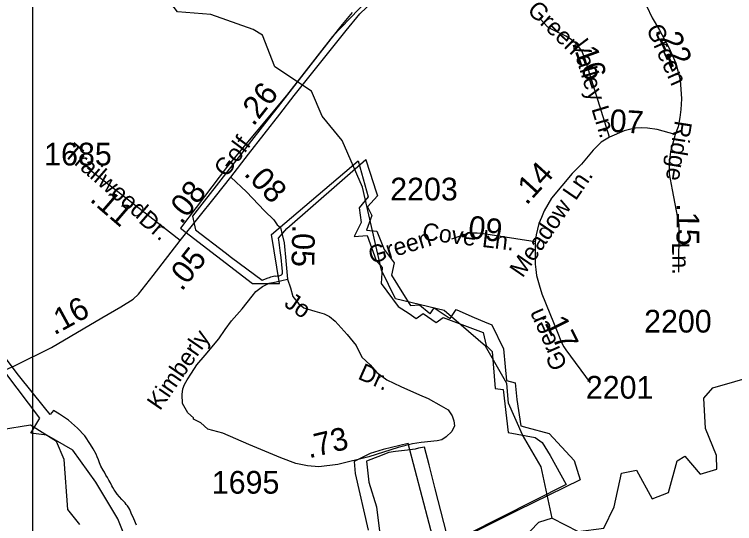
# Model space of a CAD drawing. Extents: x 2220236 to 2384410, y 720751 to 894131.
# Drawn here: x 2325298 to 2329260, y 816114 to 818916 of the extents above; entities that cross this region are included whole.
import ezdxf

# ---------------------------------------------------------------- set-up
doc = ezdxf.new("R2010")
doc.units = 0
for name, color, linetype in [('Exist Boundary Political City Limit New', 7, 'Continuous'), ('Exist Boundary Political City Limit New InsideOut', 7, 'Continuous'), ('Exist Hydrographic Creek Single Shore', 7, 'Continuous'), ('Exist Road Secondary Mileage Hundredths English Label', 7, 'Continuous'), ('Exist Road Secondary Type 51 Attributed', 7, 'Continuous'), ('Exist Road Secondary Type 51 Label', 7, 'Continuous'), ('Exist Road Secondary Type 51 Number Label', 7, 'Continuous'), ('Map Preparation Boundary City Limit Buffer Line', 7, 'Continuous'), ('Map Preparation Inset Cut Line', 7, 'Continuous')]:
    doc.layers.add(name, color=color, linetype=linetype)

msp = doc.modelspace()

# ---------------------------------------------------------------- linework, layer by layer
at = {"layer": 'Exist Boundary Political City Limit New'}
for points in [[(2327156.8, 818927), (2327101.5, 818860.6), (2327079.5, 818834.1), (2327026.8, 818764.9), (2326954.5, 818673.7), (2326748.2, 818409.5), (2326694.2, 818340.1), (2326601.8, 818221.4), (2326535.5, 818136.4), (2326472.5, 818055.8), (2326407.2, 817972.2), (2326342.5, 817889.1), (2326277, 817805.1), (2326294.2, 817730.9), (2326458, 817606.1), (2326493.2, 817579.2), (2326660.8, 817453.6), (2326693.5, 817465.7), (2326702.2, 817468.9), (2326709, 817471.1), (2326716.5, 817473.5), (2326723.2, 817475), (2326731.2, 817476.9), (2326733, 817476.4), (2326744, 817476.6), (2326749.2, 817476.8), (2326755, 817476.8), (2326763.5, 817480.2), (2326767.5, 817483.2), (2326769.8, 817485.4), (2326770.8, 817486.8), (2326773.2, 817491.6), (2326773.2, 817497.3), (2326773.5, 817503.1), (2326770.8, 817519.6), (2326764.8, 817579.2), (2326763.5, 817591.9), (2326760.5, 817617.7), (2326757, 817646.6), (2326755.5, 817663.3), (2326751.8, 817684.9), (2326797, 817737.5), (2327230.8, 818118.1), (2327231, 818116.8), (2327253, 818048.9), (2327288.2, 817940.1), (2327295.2, 817918.2), (2327240.5, 817856.5), (2327264, 817810.1), (2327235.2, 817729), (2327291.8, 817723.8), (2327331.5, 817623.2), (2327364.5, 817579.2), (2327387, 817549.6), (2327372.5, 817481.9), (2327439.5, 817374.9), (2327474.2, 817319.2), (2327477.2, 817314.2), (2327525.8, 817318.4), (2327579, 817273.8), (2327581.5, 817271.9), (2327585.5, 817268.5), (2327608, 817300.8), (2327695.8, 817242), (2327729.2, 817292), (2327797.2, 817261.2), (2327828.2, 817248.4), (2327885, 817224.8), (2327925.2, 817206.9), (2327989, 817075.8), (2327998.5, 816977.2), (2328006, 816900.9), (2328053.8, 816887.8), (2328063, 816797.2), (2328084.5, 816651.6), (2328116.8, 816643.2), (2328239.2, 816609.1), (2328376.8, 816460.4), (2328410.2, 816354.7), (2328066, 816185.7), (2327692.5, 815998.4), (2327613, 816305.5), (2327579, 816437.4), (2327554, 816535.1), (2327522, 816528.2), (2327502.5, 816523.9), (2327460.8, 816518.6), (2327395, 816509.8), (2327357.2, 816505.2), (2327298.2, 816481.6), (2327244.5, 816460.5), (2327234.8, 816456.5), (2327247.2, 816342.4), (2327290, 816206.5), (2327337.2, 815821.4)], [(2325970.5, 816105.6), (2325955.5, 816139.5), (2325941.2, 816171.7), (2325932.8, 816191.3), (2325927, 816201), (2325919.8, 816212.4), (2325913.5, 816219.4), (2325906.5, 816228.2), (2325897.5, 816237.8), (2325888.5, 816246.6), (2325876, 816260.7), (2325863.2, 816275.9), (2325852.5, 816291.8), (2325847, 816298.9), (2325838.8, 816313), (2325834, 816322.3), (2325826.8, 816337.2), (2325818, 816352.7), (2325810.2, 816367.8), (2325800.5, 816380.9), (2325792.8, 816395.9), (2325786, 816407.4), (2325773.8, 816430.1), (2325766.5, 816448.6), (2325761, 816464.5), (2325753.5, 816481.3), (2325747.2, 816496.1), (2325730.8, 816525.8), (2325716.8, 816549.7), (2325684.5, 816596.8), (2325645, 816639.7), (2325594.8, 816682.9), (2325546.8, 816715.5), (2325512.8, 816737.1), (2325494.5, 816715.1), (2325463.8, 816753.6), (2325320.8, 816931.6), (2325253.5, 817021.2)]]:
    msp.add_lwpolyline(points, dxfattribs=at)
at = {"layer": 'Exist Boundary Political City Limit New InsideOut'}
for points in [[(2327338.4, 819097.1), (2327047.3, 818794.8), (2326794.6, 818470.4), (2326470.5, 818080.2), (2326212.3, 817739.3), (2326607.8, 817434.7), (2326756.1, 817434.7), (2326712.2, 817704.1), (2327190.1, 818110.9), (2327245, 817913), (2327195.6, 817852.5), (2327206.6, 817770.1), (2327168.1, 817693.1), (2327239.5, 817698.6), (2327289, 817561.2), (2327321.9, 817522.7), (2327316.4, 817434.7), (2327409.8, 817308.3), (2327470.2, 817269.8), (2327508.7, 817242.4), (2327547.1, 817269.8), (2327618.6, 817220.4), (2327657, 817247.8), (2327876.7, 817165.4), (2327893.2, 817093.9), (2327926.2, 817060.9), (2327942.6, 816857.6), (2327986.6, 816852.1), (2328014.1, 816615.7), (2328162.4, 816588.2), (2328200.8, 816560.7), (2328244.8, 816489.3), (2328332.7, 816329.8), (2327618.6, 815967), (2327464.7, 816555.2), (2327327.4, 816522.2), (2327256, 816500.2), (2327168.1, 816456.3), (2327173.6, 816390.3), (2327245, 816077)], [(2325910.2, 816029.1), (2325866.2, 816139.1), (2325745.4, 816342.5), (2325619.1, 816518.4), (2325476.2, 816600.8), (2325388.3, 816611.8), (2325437.8, 816694.3), (2325124.7, 817106.5), (2324921.4, 816941.6), (2324959.9, 816507.4), (2324778.6, 816507.4), (2324685.2, 816551.3), (2324562.2, 816551.3), (2324452.3, 816523.9), (2324320.5, 816490.9), (2324056.8, 816490.9), (2324018.4, 816842.7), (2323727.2, 817062.6), (2323502, 816947.1), (2323364.7, 816996.6)]]:
    msp.add_lwpolyline(points, dxfattribs=at)
at = {"layer": 'Exist Hydrographic Creek Single Shore'}
for points in [[(2328257.1, 816143), (2328196, 816426.1), (2328094.1, 816602.5), (2328017, 816776.5), (2328006.9, 816884.5), (2327889, 817089.6), (2327662, 817287.1), (2327395, 817351.7), (2327317.9, 817509.4), (2327213, 817964.6), (2327102, 818222.6), (2326991.9, 818356), (2326932, 818494.6), (2326730.9, 818627.5), (2326662, 818802), (2326611.9, 818832.7), (2326378, 818915), (2326194.9, 818930.5), (2326127, 819019.6), (2325901, 819883.5), (2325780.8, 820173.9), (2325434.9, 820645.5), (2325377.1, 820756)], [(2328257.1, 816143), (2328400, 816070.1), (2328541.1, 816089), (2328598.1, 816206.2), (2328638.1, 816391.6), (2328720.9, 816408.1), (2328806, 816250.8), (2328897.1, 816284.1), (2328945.1, 816460), (2328986.1, 816484.7), (2329071, 816386.4), (2329162, 816413.1), (2329161, 816488.5), (2329101.1, 816637), (2329091, 816804), (2329141.1, 816861.8), (2329382, 816930.8), (2329421, 817106.3), (2329487, 817141.9), (2329847.1, 817061.3), (2329956, 816964), (2329982, 816879.8), (2330019.9, 816421.8)], [(2325658, 816109), (2325591, 816191.6), (2325570.9, 816466.4), (2325528.8, 816566.4), (2325385.9, 816655.9), (2325227.8, 816629.7), (2325042.2, 816580.8), (2324561, 816671.3), (2324377.9, 816660.6), (2324203, 816692.8), (2324126.7, 816669.5)], [(2328257.1, 816143), (2328182, 816120.3), (2328001, 815932.3)]]:
    msp.add_lwpolyline(points, dxfattribs=at)
at = {"layer": 'Exist Road Secondary Type 51 Attributed'}
msp.add_line((2326209.1, 817672.5), (2325700.3, 818070), dxfattribs=at)
for points in [[(2328738.8, 819385.7), (2328742.5, 819136.7), (2328747.4, 819060), (2328761, 819003.4), (2328775.4, 818963.5), (2328807.3, 818898), (2328848, 818829.4), (2328899, 818733.7), (2328936.5, 818648.3), (2328960.5, 818555.7), (2328968.2, 818451.6), (2328965.3, 818392.2), (2328958.9, 818348.3), (2328949.3, 818297.2), (2328932.6, 818255.9)], [(2326488.6, 818020.6), (2326586.6, 818147.4), (2326758.5, 818367.9), (2326837.8, 818470.4), (2327123.2, 818827.7), (2327198.7, 818919.7), (2327272.5, 818989.2), (2327337.6, 819046.5), (2327378.9, 819082.4)], [(2328572.7, 818239.8), (2328438.5, 818670.8), (2328426.4, 818697.4), (2328419.5, 818716.1), (2328401.9, 818739.3), (2328382, 818761.6), (2328355.1, 818781.7), (2328331, 818796.2), (2328263.1, 818829.4), (2328232.8, 818847), (2328189.7, 818891.7)], [(2328932.6, 818255.9), (2328833.7, 818282.6), (2328780.8, 818290.1), (2328750.2, 818292), (2328715.7, 818290.4), (2328689, 818285), (2328652.3, 818274.7), (2328572.7, 818239.8)], [(2328572.7, 818239.8), (2328526.4, 818213.4), (2328481.7, 818168.8), (2328418.1, 818091.6), (2328366.5, 818039.8), (2328252.7, 817905.4), (2328212.8, 817835.2), (2328197.7, 817798.5), (2328184.1, 817765), (2328175.3, 817734.7), (2328168.9, 817703.6), (2328163.2, 817663.7)], [(2328932.6, 818255.9), (2328908.4, 818160.6), (2328900.6, 818101.5), (2328900.5, 818038.7), (2328916, 817951), (2328954.4, 817758.9), (2328951.3, 817497.8)], [(2326209.1, 817672.5), (2326403.7, 817914.7), (2326488.6, 818020.6)], [(2326488.6, 818020.6), (2326574, 817939.8), (2326674.6, 817835.9), (2326726, 817785.2), (2326743.6, 817758.7), (2326761.4, 817742.7), (2326767.8, 817720.3), (2326783, 817658.9), (2326791.8, 817560.8), (2326800.8, 817459.5)], [(2328163.2, 817663.7), (2327867.4, 817710.7), (2327844.7, 817712.7), (2327819.3, 817713.1), (2327805.2, 817712.7), (2327792.7, 817710.7), (2327702.2, 817679.2)], [(2325008.1, 816853.1), (2325302.1, 816984.4), (2325502.1, 817083.6), (2325779.2, 817246.4), (2325883.1, 817306.1), (2325951.6, 817349.3), (2325980.3, 817375.6), (2326061.7, 817478.6), (2326209.1, 817672.5)], [(2328163.2, 817663.7), (2328162.2, 817603.2), (2328163.2, 817541.6), (2328166.1, 817512.8), (2328171.2, 817479.4), (2328178.3, 817453.7), (2328184.8, 817428.8), (2328200.4, 817379), (2328287.3, 817162.6), (2328303.9, 817118.9), (2328311.3, 817102.4), (2328320, 817086.9), (2328331.3, 817069.5), (2328465, 816888.6)], [(2326283.5, 816689.4), (2326282.8, 816695.4), (2326251.9, 816724.2), (2326222.8, 816774.8), (2326220.5, 816824.3), (2326224.4, 816856.2), (2326233.2, 816879.3), (2326248.3, 816904.7), (2326272.6, 816941.1), (2326302.3, 816987.4), (2326347.5, 817041.5), (2326422.2, 817130.3), (2326458.3, 817182.9), (2326491.8, 817229.2), (2326551.2, 817295.6), (2326605.4, 817364.9), (2326626, 817391.2), (2326662.1, 817418.7), (2326699.5, 817437.5), (2326738.2, 817445), (2326800.8, 817459.5)], [(2326800.8, 817459.5), (2326816.5, 817411.5), (2326829.3, 817363.7), (2326861.2, 817325.4), (2326890.1, 817301.3), (2326950.7, 817282.5), (2327001.6, 817267.9), (2327031.9, 817252.8), (2327063, 817227.2), (2327129.3, 817153.8), (2327178.7, 817093.2), (2327210.1, 817030.2), (2327256.1, 816987.1), (2327291.2, 816945.6), (2327346.9, 816905), (2327424.3, 816867.4), (2327527.5, 816822.4), (2327573.9, 816802.4), (2327645, 816762.5), (2327683.7, 816740), (2327706.9, 816707.5), (2327714.7, 816679.9), (2327718.6, 816652.4), (2327704.4, 816619.8), (2327673.4, 816591), (2327648.9, 816574.8), (2327623.1, 816568.5), (2327535.4, 816559.8), (2327487.6, 816553.5), (2327410.1, 816532.5)], [(2327410.1, 816532.5), (2327247.7, 816480.9), (2327077.6, 816439.1), (2326973.2, 816425.3), (2326910.6, 816430.9), (2326846.8, 816443.7), (2326763, 816476.4), (2326587.5, 816549), (2326445.5, 816612), (2326362.9, 816633.9), (2326323.5, 816667.8), (2326283.5, 816689.4)]]:
    msp.add_lwpolyline(points, dxfattribs=at)
at = {"layer": 'Map Preparation Boundary City Limit Buffer Line'}
for points in [[(2327156.8, 818927), (2327101.5, 818860.6), (2327079.5, 818834.1), (2327026.8, 818764.9), (2326954.5, 818673.7), (2326748.2, 818409.5), (2326694.2, 818340.1), (2326601.8, 818221.4), (2326535.5, 818136.4), (2326472.5, 818055.8), (2326407.2, 817972.2), (2326342.5, 817889.1), (2326277, 817805.1), (2326294.2, 817730.9), (2326458, 817606.1), (2326493.2, 817579.2), (2326660.8, 817453.6), (2326693.5, 817465.7), (2326702.2, 817468.9), (2326709, 817471.1), (2326716.5, 817473.5), (2326723.2, 817475), (2326731.2, 817476.9), (2326733, 817476.4), (2326744, 817476.6), (2326749.2, 817476.8), (2326755, 817476.8), (2326763.5, 817480.2), (2326767.5, 817483.2), (2326769.8, 817485.4), (2326770.8, 817486.8), (2326773.2, 817491.6), (2326773.2, 817497.3), (2326773.5, 817503.1), (2326770.8, 817519.6), (2326764.8, 817579.2), (2326763.5, 817591.9), (2326760.5, 817617.7), (2326757, 817646.6), (2326755.5, 817663.3), (2326751.8, 817684.9), (2326797, 817737.5), (2327230.8, 818118.1), (2327231, 818116.8), (2327253, 818048.9), (2327288.2, 817940.1), (2327295.2, 817918.2), (2327240.5, 817856.5), (2327264, 817810.1), (2327235.2, 817729), (2327291.8, 817723.8), (2327331.5, 817623.2), (2327364.5, 817579.2), (2327387, 817549.6), (2327372.5, 817481.9), (2327439.5, 817374.9), (2327474.2, 817319.2), (2327477.2, 817314.2), (2327525.8, 817318.4), (2327579, 817273.8), (2327581.5, 817271.9), (2327585.5, 817268.5), (2327608, 817300.8), (2327695.8, 817242), (2327729.2, 817292), (2327797.2, 817261.2), (2327828.2, 817248.4), (2327885, 817224.8), (2327925.2, 817206.9), (2327989, 817075.8), (2327998.5, 816977.2), (2328006, 816900.9), (2328053.8, 816887.8), (2328063, 816797.2), (2328084.5, 816651.6), (2328116.8, 816643.2), (2328239.2, 816609.1), (2328376.8, 816460.4), (2328410.2, 816354.7), (2328066, 816185.7), (2327692.5, 815998.4), (2327613, 816305.5), (2327579, 816437.4), (2327554, 816535.1), (2327522, 816528.2), (2327502.5, 816523.9), (2327460.8, 816518.6), (2327395, 816509.8), (2327357.2, 816505.2), (2327298.2, 816481.6), (2327244.5, 816460.5), (2327234.8, 816456.5), (2327247.2, 816342.4), (2327290, 816206.5), (2327337.2, 815821.4)], [(2325970.5, 816105.6), (2325955.5, 816139.5), (2325941.2, 816171.7), (2325932.8, 816191.3), (2325927, 816201), (2325919.8, 816212.4), (2325913.5, 816219.4), (2325906.5, 816228.2), (2325897.5, 816237.8), (2325888.5, 816246.6), (2325876, 816260.7), (2325863.2, 816275.9), (2325852.5, 816291.8), (2325847, 816298.9), (2325838.8, 816313), (2325834, 816322.3), (2325826.8, 816337.2), (2325818, 816352.7), (2325810.2, 816367.8), (2325800.5, 816380.9), (2325792.8, 816395.9), (2325786, 816407.4), (2325773.8, 816430.1), (2325766.5, 816448.6), (2325761, 816464.5), (2325753.5, 816481.3), (2325747.2, 816496.1), (2325730.8, 816525.8), (2325716.8, 816549.7), (2325684.5, 816596.8), (2325645, 816639.7), (2325594.8, 816682.9), (2325546.8, 816715.5), (2325512.8, 816737.1), (2325494.5, 816715.1), (2325463.8, 816753.6), (2325320.8, 816931.6), (2325253.5, 817021.2)]]:
    msp.add_lwpolyline(points, dxfattribs=at)
at = {"layer": 'Map Preparation Inset Cut Line'}
msp.add_lwpolyline([(2325398.9, 823881.8), (2329807.7, 823881.8), (2329807.7, 815539.8), (2325398.9, 815539.8), (2325398.9, 823881.8)], dxfattribs=at)
msp.add_lwpolyline([(2325398.9, 823881.8), (2329807.7, 823881.8), (2329807.7, 815539.8), (2325398.9, 815539.8), (2325398.9, 823881.8)], dxfattribs=at)

# ---------------------------------------------------------------- texts
at = {"layer": 'Exist Road Secondary Mileage Hundredths English Label'}
for s, rotation, p in [('.22', 294.3881, (2328822, 818829.4)), ('.16', 289.9712, (2328363.7, 818760.5)), ('.26', 51.9271, (2326612.9, 818296.3)), ('.07', 356.396, (2328523.3, 818273.8)), ('.14', 47.7051, (2328115.5, 817861.7)), ('.08', 314.0828, (2326555.9, 818034.7)), ('.08', 51.9271, (2326216.7, 817755.8)), ('.11', 319.2518, (2325707.3, 817892.4)), ('.15', 269.8632, (2328941.2, 817876.2)), ('.09', 352.7233, (2327743.2, 817692.3)), ('.05', 269.0828, (2326826.6, 817759.8)), ('.05', 51.9271, (2326218.5, 817388.2)), ('.16', 28.6851, (2325517.1, 817148.8)), ('.17', 296.4182, (2328191.9, 817261.9)), ('.73', 13.8148, (2326918.6, 816472.2))]:
    msp.add_text(s, height=125, rotation=rotation, dxfattribs=at).set_placement(p)
at = {"layer": 'Exist Road Secondary Type 51 Label'}
for s, rotation, p in [('Green', 315.7856, (2328114.2, 818933.8)), ('Green', 294.0553, (2328772.1, 818838.3)), ('Valley Ln.', 286.8607, (2328361.1, 818762.1)), ('Ridge ', 260.9523, (2328933, 818335.9)), ('Golf', 53.2229, (2326464.1, 818014.4)), ('Trailwood', 319.2518, (2325563.7, 818144.1)), ('Meadow Ln.', 55.5093, (2328093.9, 817462.3)), ('Dr.', 319.2518, (2325976.2, 817775.5)), ('Cove Ln.', 353.1994, (2327538.1, 817676.2)), ('Green', 16.9976, (2327262.6, 817542.6)), (' Ln.', 270.8857, (2328915.4, 817695.7)), ('Jo', 325.5909, (2326776.3, 817313.6)), ('Green', 113.6921, (2328342.7, 816983.3)), ('Kimberly', 55.5093, (2326098.6, 816731.3)), ('Dr.', 336.0237, (2327182.2, 816912.6))]:
    msp.add_text(s, height=95, rotation=rotation, dxfattribs=at).set_placement(p)
at = {"layer": 'Exist Road Secondary Type 51 Number Label'}
for s, p in [('1685', (2325461.6, 818085)), ('2203', (2327365.5, 817892.4)), ('2200', (2328762.4, 817165.2)), ('2201', (2328441.7, 816801.3)), ('1695', (2326383.9, 816278.5))]:
    msp.add_text(s, height=125, dxfattribs=at).set_placement(p)

doc.saveas('drawing.dxf')
